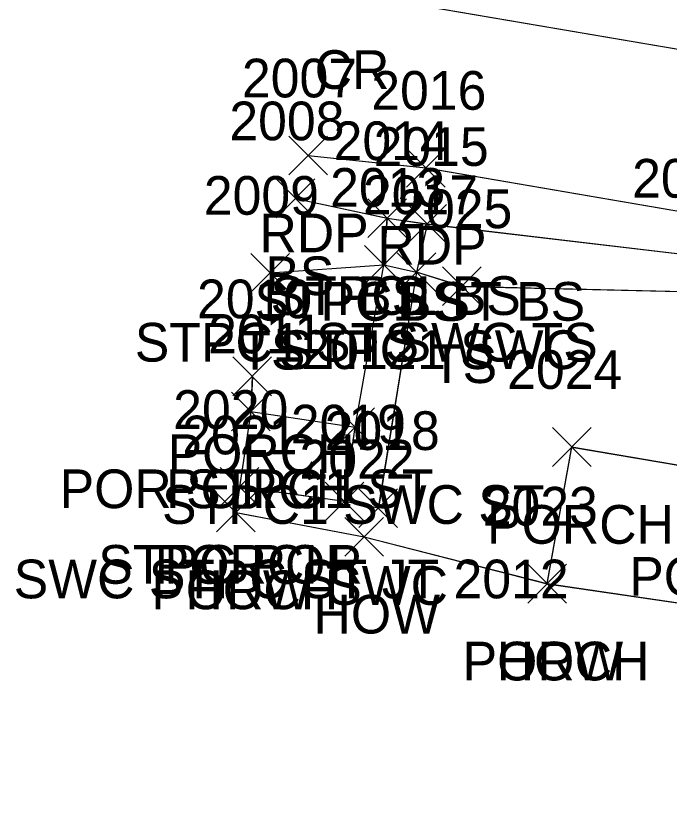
# Model space of a CAD drawing. Extents: x 1554668 to 1563881, y 831386 to 834374.
# Drawn here: x 1562108.12 to 1562141.92, y 832358.26 to 832399.75 of the extents above; entities that cross this region are included whole.
import ezdxf

# ---------------------------------------------------------------- set-up
doc = ezdxf.new("R2010")
doc.units = 0
for name, color, linetype in [('L_A', 7, 'Continuous'), ('L_I', 7, 'Continuous'), ('L_TIC', 7, 'Continuous'), ('LBC', 7, 'Continuous'), ('LBF', 7, 'Continuous'), ('LELB', 7, 'Continuous'), ('P_A', 7, 'Continuous'), ('P_I', 7, 'Continuous'), ('P_TIC', 7, 'Continuous'), ('PET', 7, 'Continuous'), ('PRC', 7, 'Continuous'), ('R_A', 7, 'Continuous'), ('R_I', 7, 'Continuous'), ('R_TIC', 7, 'Continuous'), ('RSW', 7, 'Continuous')]:
    doc.layers.add(name, color=color, linetype=linetype)

msp = doc.modelspace()

# ---------------------------------------------------------------- linework, layer by layer
at = {"layer": 'L_TIC'}
for points in [[(1562121.564, 832389.327), (1562123.564, 832391.327)], [(1562123.564, 832389.327), (1562121.564, 832391.327)], [(1562126.31, 832388.302), (1562128.31, 832390.302)], [(1562128.31, 832388.302), (1562126.31, 832390.302)], [(1562126.31, 832388.302), (1562128.31, 832390.302)], [(1562128.31, 832388.302), (1562126.31, 832390.302)], [(1562128.375, 832388.004), (1562130.375, 832390.004)], [(1562130.375, 832388.004), (1562128.375, 832390.004)], [(1562128.375, 832388.004), (1562130.375, 832390.004)], [(1562130.375, 832388.004), (1562128.375, 832390.004)], [(1562126.128, 832385.892), (1562128.128, 832387.892)], [(1562128.128, 832385.892), (1562126.128, 832387.892)], [(1562126.128, 832385.892), (1562128.128, 832387.892)], [(1562128.128, 832385.892), (1562126.128, 832387.892)], [(1562120.254, 832385.478), (1562122.254, 832387.478)], [(1562122.254, 832385.478), (1562120.254, 832387.478)], [(1562127.825, 832385.508), (1562129.825, 832387.508)], [(1562129.825, 832385.508), (1562127.825, 832387.508)], [(1562130.161, 832384.785), (1562132.161, 832386.785)], [(1562132.161, 832384.785), (1562130.161, 832386.785)], [(1562119.335, 832380.132), (1562121.335, 832382.132)], [(1562121.335, 832380.132), (1562119.335, 832382.132)], [(1562119.257, 832378.32), (1562121.257, 832380.32)], [(1562121.257, 832378.32), (1562119.257, 832380.32)], [(1562119.257, 832378.32), (1562121.257, 832380.32)], [(1562121.257, 832378.32), (1562119.257, 832380.32)], [(1562124.644, 832377.508), (1562126.644, 832379.508)], [(1562126.644, 832377.508), (1562124.644, 832379.508)], [(1562135.846, 832376.481), (1562137.846, 832378.481)], [(1562137.846, 832376.481), (1562135.846, 832378.481)], [(1562118.67, 832374.415), (1562120.67, 832376.415)], [(1562120.67, 832374.415), (1562118.67, 832376.415)], [(1562118.67, 832374.415), (1562120.67, 832376.415)], [(1562120.67, 832374.415), (1562118.67, 832376.415)], [(1562124.105, 832373.661), (1562126.105, 832375.661)], [(1562126.105, 832373.661), (1562124.105, 832375.661)], [(1562118.49, 832373.1), (1562120.49, 832375.1)], [(1562120.49, 832373.1), (1562118.49, 832375.1)], [(1562118.49, 832373.1), (1562120.49, 832375.1)], [(1562120.49, 832373.1), (1562118.49, 832375.1)], [(1562125.111, 832371.843), (1562127.111, 832373.843)], [(1562127.111, 832371.843), (1562125.111, 832373.843)], [(1562134.58, 832369.42), (1562136.58, 832371.42)], [(1562136.58, 832369.42), (1562134.58, 832371.42)], [(1562134.58, 832369.42), (1562136.58, 832371.42)], [(1562136.58, 832369.42), (1562134.58, 832371.42)]]:
    msp.add_lwpolyline(points, dxfattribs=at)
at = {"layer": 'LBC'}
for points in [[(1562119.49, 832374.1), (1562126.111, 832372.843), (1562135.58, 832370.42), (1562149.03, 832368.45), (1562158.747, 832366.638), (1562154.702, 832343.846), (1562152.243, 832331.149), (1562149.609, 832316.749), (1562149.107, 832316.675), (1562148.982, 832316.63), (1562148.334, 832316.827), (1562133.56, 832319.517), (1562133.445, 832319.427)], [(1562119.494, 832374.098), (1562126.111, 832372.837), (1562135.581, 832370.415), (1562149.033, 832368.446), (1562158.751, 832366.635), (1562154.703, 832343.839), (1562152.248, 832331.148), (1562149.612, 832316.747), (1562149.11, 832316.673), (1562148.985, 832316.631), (1562148.336, 832316.829), (1562133.565, 832319.514), (1562133.447, 832319.428)], [(1562119.494, 832374.098), (1562126.111, 832372.837), (1562135.581, 832370.415), (1562149.033, 832368.446), (1562158.751, 832366.635), (1562154.703, 832343.839), (1562152.248, 832331.148), (1562149.612, 832316.747), (1562149.11, 832316.673), (1562148.985, 832316.631), (1562148.336, 832316.829), (1562133.565, 832319.514), (1562133.447, 832319.428)], [(1562119.494, 832374.098), (1562126.111, 832372.837), (1562135.581, 832370.415), (1562149.033, 832368.446), (1562158.751, 832366.635), (1562154.703, 832343.839), (1562152.248, 832331.148), (1562149.612, 832316.747), (1562149.11, 832316.673), (1562148.985, 832316.631), (1562148.336, 832316.829), (1562133.565, 832319.514), (1562133.447, 832319.428)]]:
    msp.add_lwpolyline(points, dxfattribs=at)
at = {"layer": 'LBF'}
for points in [[(1562127.128, 832386.892), (1562127.31, 832389.302)], [(1562127.13, 832386.888), (1562127.315, 832389.3)], [(1562127.13, 832386.888), (1562127.315, 832389.3)], [(1562127.13, 832386.888), (1562127.315, 832389.3)], [(1562129.375, 832389.004), (1562128.825, 832386.508)], [(1562129.378, 832389.001), (1562128.829, 832386.505)], [(1562129.378, 832389.001), (1562128.829, 832386.505)], [(1562129.378, 832389.001), (1562128.829, 832386.505)], [(1562120.335, 832381.132), (1562120.257, 832379.32), (1562119.67, 832375.415), (1562119.49, 832374.1)], [(1562120.338, 832381.128), (1562120.261, 832379.316), (1562119.673, 832375.411), (1562119.494, 832374.098)], [(1562120.338, 832381.128), (1562120.261, 832379.316), (1562119.673, 832375.411), (1562119.494, 832374.098)], [(1562120.338, 832381.128), (1562120.261, 832379.316), (1562119.673, 832375.411), (1562119.494, 832374.098)], [(1562120.257, 832379.32), (1562125.644, 832378.508)], [(1562120.261, 832379.316), (1562125.65, 832378.506)], [(1562120.261, 832379.316), (1562125.65, 832378.506)], [(1562120.261, 832379.316), (1562125.65, 832378.506)], [(1562125.105, 832374.661), (1562125.644, 832378.508)], [(1562125.111, 832374.659), (1562125.65, 832378.506)], [(1562125.111, 832374.659), (1562125.65, 832378.506)], [(1562125.111, 832374.659), (1562125.65, 832378.506)], [(1562135.58, 832370.42), (1562136.846, 832377.481), (1562150.386, 832375.183), (1562150.234, 832374.795), (1562149.361, 832370.631), (1562149.03, 832368.45)], [(1562135.581, 832370.415), (1562136.848, 832377.477), (1562150.39, 832375.181), (1562150.235, 832374.789), (1562149.363, 832370.626), (1562149.033, 832368.446)], [(1562135.581, 832370.415), (1562136.848, 832377.477), (1562150.39, 832375.181), (1562150.235, 832374.789), (1562149.363, 832370.626), (1562149.033, 832368.446)], [(1562135.581, 832370.415), (1562136.848, 832377.477), (1562150.39, 832375.181), (1562150.235, 832374.789), (1562149.363, 832370.626), (1562149.033, 832368.446)], [(1562125.105, 832374.661), (1562119.67, 832375.415)], [(1562125.111, 832374.659), (1562119.673, 832375.411)], [(1562125.111, 832374.659), (1562119.673, 832375.411)], [(1562125.111, 832374.659), (1562119.673, 832375.411)]]:
    msp.add_lwpolyline(points, dxfattribs=at)
at = {"layer": 'LELB'}
for points in [[(1562122.564, 832390.327), (1562127.31, 832389.302), (1562129.375, 832389.004), (1562143.302, 832387.363), (1562149.907, 832388.377), (1562157.999, 832384.794)], [(1562122.57, 832390.325), (1562127.315, 832389.3), (1562129.378, 832389.001), (1562143.303, 832387.358), (1562149.91, 832388.373), (1562158.003, 832384.792)], [(1562122.57, 832390.325), (1562127.315, 832389.3), (1562129.378, 832389.001), (1562143.303, 832387.358), (1562149.91, 832388.373), (1562158.003, 832384.792)], [(1562122.57, 832390.325), (1562127.315, 832389.3), (1562129.378, 832389.001), (1562143.303, 832387.358), (1562149.91, 832388.373), (1562158.003, 832384.792)], [(1562121.254, 832386.478), (1562127.128, 832386.892)], [(1562121.257, 832386.475), (1562127.13, 832386.888)], [(1562121.257, 832386.475), (1562127.13, 832386.888)], [(1562121.257, 832386.475), (1562127.13, 832386.888)], [(1562131.161, 832385.785), (1562128.825, 832386.508)], [(1562131.161, 832385.78), (1562128.829, 832386.505)], [(1562131.161, 832385.78), (1562128.829, 832386.505)], [(1562131.161, 832385.78), (1562128.829, 832386.505)], [(1562131.161, 832385.785), (1562146.933, 832385.412), (1562162.347, 832378.979), (1562163.736, 832368.149), (1562167.102, 832351.989), (1562163.77, 832343.646)], [(1562131.161, 832385.78), (1562146.935, 832385.408), (1562162.352, 832378.977), (1562163.741, 832368.147), (1562167.103, 832351.982), (1562163.774, 832343.642)], [(1562131.161, 832385.78), (1562146.935, 832385.408), (1562162.352, 832378.977), (1562163.741, 832368.147), (1562167.103, 832351.982), (1562163.774, 832343.642)], [(1562131.161, 832385.78), (1562146.935, 832385.408), (1562162.352, 832378.977), (1562163.741, 832368.147), (1562167.103, 832351.982), (1562163.774, 832343.642)]]:
    msp.add_lwpolyline(points, dxfattribs=at)
at = {"layer": 'P_TIC'}
for points in [[(1562122.216, 832391.542), (1562124.216, 832393.542)], [(1562124.216, 832391.542), (1562122.216, 832393.542)], [(1562128.31, 832390.904), (1562130.31, 832392.904)], [(1562130.31, 832390.904), (1562128.31, 832392.904)]]:
    msp.add_lwpolyline(points, dxfattribs=at)
at = {"layer": 'PET'}
for points in [[(1562123.216, 832392.542), (1562129.31, 832391.904), (1562149.907, 832388.377), (1562158.21, 832385.34), (1562164.848, 832382.918), (1562169.507, 832380.791), (1562179.824, 832371.505), (1562186.216, 832366.423)], [(1562123.219, 832392.539), (1562129.317, 832391.902), (1562149.91, 832388.373), (1562158.216, 832385.339), (1562164.854, 832382.917), (1562169.511, 832380.788), (1562179.829, 832371.504), (1562186.219, 832366.417)], [(1562123.219, 832392.539), (1562129.317, 832391.902), (1562149.91, 832388.373), (1562158.216, 832385.339), (1562164.854, 832382.917), (1562169.511, 832380.788), (1562179.829, 832371.504), (1562186.219, 832366.417)], [(1562123.219, 832392.539), (1562129.317, 832391.902), (1562149.91, 832388.373), (1562158.216, 832385.339), (1562164.854, 832382.917), (1562169.511, 832380.788), (1562179.829, 832371.504), (1562186.219, 832366.417)]]:
    msp.add_lwpolyline(points, dxfattribs=at)
at = {"layer": 'PRC'}
for points in [[(1562125.125, 832400.979), (1562150.044, 832396.724), (1562168.867, 832394.271), (1562190.426, 832389.216)], [(1562125.129, 832400.976), (1562150.051, 832396.723), (1562168.871, 832394.268), (1562190.426, 832389.208)], [(1562125.129, 832400.976), (1562150.051, 832396.723), (1562168.871, 832394.268), (1562190.426, 832389.208)], [(1562125.129, 832400.976), (1562150.051, 832396.723), (1562168.871, 832394.268), (1562190.426, 832389.208)]]:
    msp.add_lwpolyline(points, dxfattribs=at)
at = {"layer": 'R_TIC'}
for points in [[(1562126.128, 832385.892), (1562128.128, 832387.892)], [(1562128.128, 832385.892), (1562126.128, 832387.892)], [(1562127.825, 832385.508), (1562129.825, 832387.508)], [(1562129.825, 832385.508), (1562127.825, 832387.508)], [(1562124.644, 832377.508), (1562126.644, 832379.508)], [(1562126.644, 832377.508), (1562124.644, 832379.508)], [(1562124.105, 832373.661), (1562126.105, 832375.661)], [(1562126.105, 832373.661), (1562124.105, 832375.661)], [(1562125.845, 832373.324), (1562127.845, 832375.324)], [(1562127.845, 832373.324), (1562125.845, 832375.324)]]:
    msp.add_lwpolyline(points, dxfattribs=at)
at = {"layer": 'RSW'}
for points in [[(1562125.644, 832378.508), (1562127.128, 832386.892), (1562128.825, 832386.508), (1562126.845, 832374.324), (1562125.105, 832374.661)], [(1562125.65, 832378.506), (1562127.13, 832386.888), (1562128.829, 832386.505), (1562126.849, 832374.322), (1562125.111, 832374.659)], [(1562125.65, 832378.506), (1562127.13, 832386.888), (1562128.829, 832386.505), (1562126.849, 832374.322), (1562125.111, 832374.659)], [(1562125.65, 832378.506), (1562127.13, 832386.888), (1562128.829, 832386.505), (1562126.849, 832374.322), (1562125.111, 832374.659)]]:
    msp.add_lwpolyline(points, dxfattribs=at)

# ---------------------------------------------------------------- texts
at = {"layer": 'L_A'}
for s, p in [('BS', (1562121.005, 832385.327)), ('STPC1 BS', (1562121.279, 832384.302)), ('BS', (1562125.751, 832384.302)), ('STPC1 ST BS', (1562120.446, 832384.004)), ('BS', (1562127.816, 832384.004)), ('STPC1 ST SWC TS', (1562114.262, 832381.892)), ('TS', (1562125.537, 832381.892)), ('TS', (1562119.663, 832381.478)), ('STPC1 SWC', (1562121.715, 832381.508)), ('TS', (1562129.57, 832380.785)), ('PORCH', (1562115.957, 832376.132)), ('POR STPC1 ST', (1562110.375, 832374.32)), ('PORCH', (1562115.879, 832374.32)), ('STPC1 SWC ST', (1562115.668, 832373.508)), ('PORCH', (1562132.468, 832372.481)), ('STPC POR', (1562112.371, 832370.415)), ('PORCH', (1562115.293, 832370.415)), ('SWC STPC ST JT 2012', (1562108.003, 832369.661)), ('POR STPW ST', (1562139.817, 832369.795)), ('PORCH', (1562115.112, 832369.1)), ('HOW', (1562116.875, 832369.1)), ('HOW', (1562123.497, 832367.843)), ('PORCH', (1562131.202, 832365.42)), ('HOW', (1562132.966, 832365.42))]:
    msp.add_text(s, height=2, dxfattribs=at).set_placement(p)
at = {"layer": 'L_I'}
for s, p in [('2008', (1562119.147, 832393.327)), ('2014', (1562124.538, 832392.302)), ('2014', (1562124.538, 832392.302)), ('2015', (1562126.603, 832392.004)), ('2015', (1562126.603, 832392.004)), ('2028', (1562139.964, 832390.363)), ('2013', (1562124.356, 832389.892)), ('2013', (1562124.356, 832389.892)), ('2009', (1562117.829, 832389.478)), ('2017', (1562126.053, 832389.508)), ('2025', (1562127.822, 832388.785)), ('2010', (1562117.477, 832384.132)), ('2011', (1562118.052, 832382.32)), ('2011', (1562118.052, 832382.32)), ('2012', (1562122.872, 832381.508)), ('2024', (1562133.507, 832380.481)), ('2020', (1562116.245, 832378.415)), ('2020', (1562116.245, 832378.415)), ('2019', (1562122.326, 832377.661)), ('2021', (1562116.718, 832377.1)), ('2021', (1562116.718, 832377.1)), ('2022', (1562122.773, 832375.843)), ('2023', (1562132.241, 832373.42)), ('2023', (1562132.241, 832373.42))]:
    msp.add_text(s, height=2, dxfattribs=at).set_placement(p)
at = {"layer": 'P_A'}
for s, p in [('CR', (1562123.558, 832395.979)), ('RDP', (1562120.704, 832387.542)), ('RDP', (1562126.798, 832386.904))]:
    msp.add_text(s, height=2, dxfattribs=at).set_placement(p)
at = {"layer": 'P_I'}
for s, p in [('2007', (1562119.798, 832395.542)), ('2016', (1562126.484, 832394.904))]:
    msp.add_text(s, height=2, dxfattribs=at).set_placement(p)
at = {"layer": 'R_A'}
for s, p in [('STPC1 ST SWC TS', (1562114.262, 832381.892)), ('STPC1 SWC', (1562121.715, 832381.508)), ('STPC1 SWC ST', (1562115.668, 832373.508)), ('SWC STPC ST JT 2012', (1562108.003, 832369.661)), ('SWC', (1562124.207, 832369.324))]:
    msp.add_text(s, height=2, dxfattribs=at).set_placement(p)
at = {"layer": 'R_I'}
for s, p in [('2013', (1562124.356, 832389.892)), ('2017', (1562126.053, 832389.508)), ('2012', (1562122.872, 832381.508)), ('2019', (1562122.326, 832377.661)), ('2018', (1562124.073, 832377.324))]:
    msp.add_text(s, height=2, dxfattribs=at).set_placement(p)

doc.saveas('drawing.dxf')
